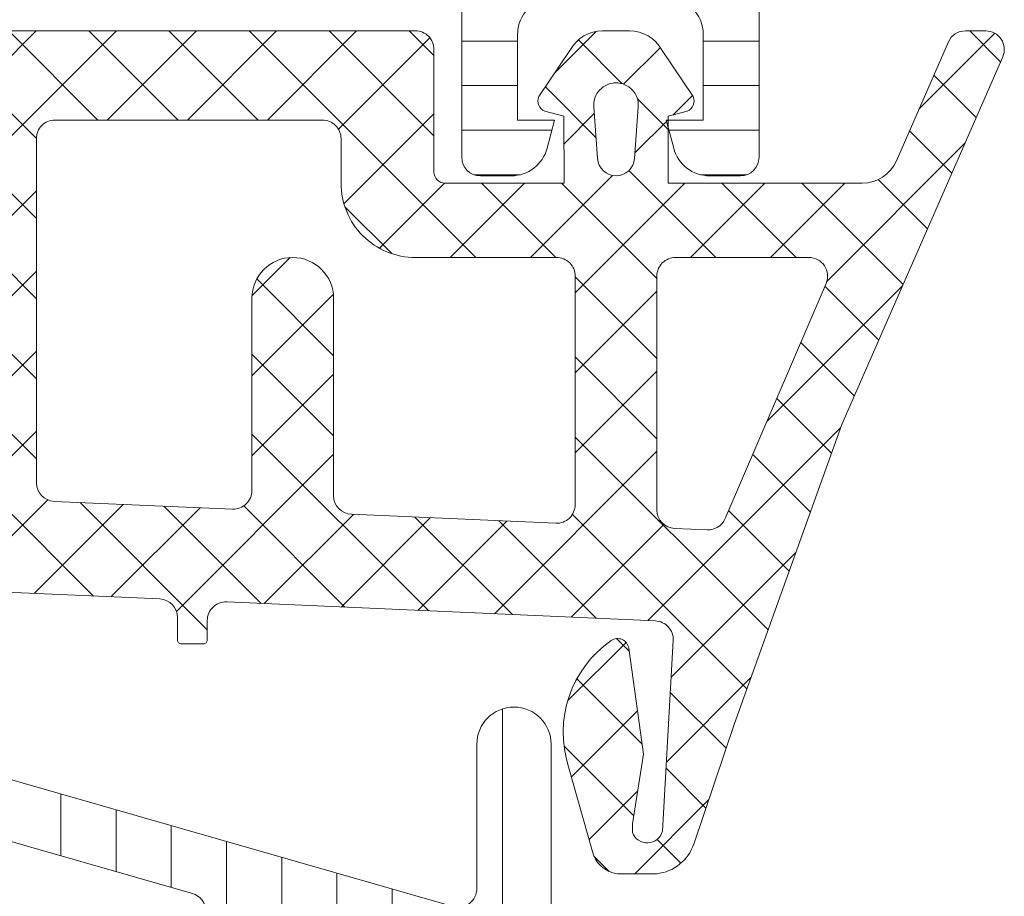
# Model space of a CAD drawing. Header units: millimetres. Extents: x 144573 to 336993, y 74252 to 247042.
# Tile 737 of 1056: x 224752 to 224778, y 185816 to 185839. Entities that reach past the tile are written whole.
import ezdxf

# ---------------------------------------------------------------- set-up
doc = ezdxf.new("R2010")
doc.units = ezdxf.units.MM
doc.layers.add('FASÁDA DETAILNÍ', color=255, linetype='Continuous', lineweight=0)
doc.layers.add('NOVA', color=255, linetype='Continuous', lineweight=0)
pattern_1 = [(135, (0, 0), (-1.077630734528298, -1.077630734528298), []), (225, (0, 0), (1.077630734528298, -1.077630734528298), [])]

# ---------------------------------------------------------------- blocks, each defined once
blk = doc.blocks.new('A$C69D17D4D')
at = {"layer": 'FASÁDA DETAILNÍ'}
h = blk.add_hatch(dxfattribs=at)
h.set_pattern_fill('LINIE', color=256, scale=1.2, angle=180, style=0)
h.set_pattern_definition([(180, (1631.942673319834, 12487.79354819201), (-1.469551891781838e-16, -1.2), [])])
edge = h.paths.add_edge_path()
edge.add_arc((1628.407976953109, 12469.81977573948), 0.3000000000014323, 89.99792470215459, 179.9979247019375)
edge.add_line((1628.107976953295, 12469.81978660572), (1628.107948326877, 12469.0094552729))
edge.add_arc((1627.607951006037, 12469.0094707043), 0.4999973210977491, 269.99761772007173, 359.9982316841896, ccw=False)
edge.add_line((1627.607930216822, 12468.50947338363), (1626.766857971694, 12468.50815283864))
edge.add_arc((1626.766857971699, 12468.30815283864), 0.2000000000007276, 89.99999999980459, 179.9999999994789)
edge.add_line((1626.566857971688, 12468.30815283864), (1626.566857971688, 12464.20815283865))
edge.add_arc((1626.066857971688, 12464.20815283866), 0.5, -90, 0, ccw=False)
edge.add_line((1626.066857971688, 12463.70815283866), (1625.23610874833, 12463.70815283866))
edge.add_arc((1625.23610874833, 12464.70815283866), 1, 195.0000000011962, 270.0000000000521, ccw=False)
edge.add_line((1624.270182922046, 12464.44933379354), (1624.066857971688, 12465.20815283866))
edge.add_line((1624.066857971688, 12465.20815283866), (1625.066857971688, 12465.20815283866))
edge.add_line((1625.066857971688, 12465.20815283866), (1625.066857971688, 12467.50815283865))
edge.add_arc((1624.062731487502, 12467.50644359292), 1.004127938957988, 0.09753001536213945, 89.76591227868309)
edge.add_line((1624.066833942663, 12468.51056315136), (1621.066955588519, 12468.51056315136))
edge.add_arc((1621.070983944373, 12467.5064438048), 1.004127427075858, 90.22985967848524, 179.9024820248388)
edge.add_line((1620.066857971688, 12467.50815283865), (1620.066857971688, 12465.20815283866))
edge.add_line((1620.066857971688, 12465.20815283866), (1621.066857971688, 12465.20815283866))
edge.add_line((1621.066857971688, 12465.20815283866), (1620.863533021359, 12464.44933379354))
edge.add_arc((1619.897607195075, 12464.70815283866), 1.000000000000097, 270, 344.99999999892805, ccw=False)
edge.add_line((1619.897607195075, 12463.70815283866), (1619.066857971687, 12463.70815283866))
edge.add_arc((1619.066857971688, 12464.20815283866), 0.5, 180, 270, ccw=False)
edge.add_line((1618.566857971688, 12464.20815283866), (1618.566857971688, 12468.30815283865))
edge.add_arc((1618.362684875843, 12468.30642428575), 0.2041804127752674, 0.485061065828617, 88.84413105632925)
edge.add_line((1618.366803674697, 12468.51056315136), (1592.525436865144, 12468.51058607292))
edge.add_arc((1592.525452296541, 12469.01058339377), 0.4999973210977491, 179.9976177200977, 269.9982316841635, ccw=False)
edge.add_line((1592.025454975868, 12469.01060418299), (1592.025483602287, 12469.8209355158))
edge.add_arc((1591.725483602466, 12469.82094638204), 0.2999999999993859, 359.9979247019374, 449.9979247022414)
edge.add_line((1591.725494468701, 12470.12094638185), (1589.325496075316, 12470.12070136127))
edge.add_arc((1589.325511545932, 12470.62069733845), 0.4999959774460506, 179.9976222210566, 269.9982271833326, ccw=False)
edge.add_line((1588.825515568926, 12470.62071808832), (1588.82564221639, 12474.09725958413))
edge.add_arc((1589.81545513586, 12473.95491308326), 0.9999960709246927, 57.2709086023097, 171.8163166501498, ccw=False)
edge.add_line((1590.356120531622, 12474.79614614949), (1592.639729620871, 12473.47759372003))
edge.add_arc((1592.88974527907, 12473.91059738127), 0.5000000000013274, 239.9979281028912, 269.9978647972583)
edge.add_line((1592.889726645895, 12473.41059738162), (1627.243995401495, 12473.40951106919))
edge.add_arc((1627.244012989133, 12473.90951106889), 0.5000000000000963, 269.9979846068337, 299.997921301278)
edge.add_line((1627.493997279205, 12473.47648929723), (1629.77770188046, 12474.79487629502))
edge.add_arc((1630.31830633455, 12473.95360406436), 0.9999960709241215, 8.179532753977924, 122.7249408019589, ccw=False)
edge.add_line((1631.308129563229, 12474.09587886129), (1631.308002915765, 12470.61933736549))
edge.add_arc((1630.808006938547, 12470.6193528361), 0.4999959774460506, 269.9976222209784, 359.99822718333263, ccw=False)
edge.add_line((1630.80798618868, 12470.11935685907), (1628.407987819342, 12470.11977573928))
edge = h.paths.add_edge_path(flags=16)
edge.add_line((1604.216864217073, 12470.31005134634), (1604.216864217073, 12471.61004545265))
edge.add_arc((1603.716867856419, 12471.61004909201), 0.4999963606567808, 359.9995829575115, 450.0004170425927)
edge.add_line((1603.716864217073, 12472.11004545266), (1594.866870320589, 12472.11004545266))
edge.add_arc((1594.86686668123, 12471.61004909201), 0.4999963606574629, 89.99958295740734, 180.0004170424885)
edge.add_line((1594.366870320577, 12471.61004545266), (1594.366870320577, 12470.31005134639))
edge.add_arc((1594.866870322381, 12470.31003477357), 0.5000000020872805, 179.9981008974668, 269.9999997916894)
edge.add_line((1594.866870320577, 12469.81003477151), (1603.716864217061, 12469.81003477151))
edge.add_arc((1603.716864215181, 12470.31003477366), 0.5000000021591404, 270.0000002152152, 360.0018990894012)
edge = h.paths.add_edge_path(flags=16)
edge.add_arc((1614.416870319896, 12470.31003477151), 0.5, 269.9999999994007, 360)
edge.add_line((1614.916870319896, 12470.31003477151), (1614.916870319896, 12471.61004545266))
edge.add_arc((1614.416870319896, 12471.61004545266), 0.5, 0, 90.00000000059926)
edge.add_line((1614.416870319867, 12472.11004545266), (1605.716864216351, 12472.11004545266))
edge.add_arc((1605.716864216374, 12471.61004545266), 0.500000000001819, 90.00000000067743, 179.9999999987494)
edge.add_line((1605.216864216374, 12471.61004545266), (1605.216864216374, 12470.31003477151))
edge.add_arc((1605.716864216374, 12470.31003477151), 0.5000000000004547, 179.9999999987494, 269.9999999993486)
edge.add_line((1605.716864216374, 12469.81003477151), (1614.41687031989, 12469.81003477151))
edge = h.paths.add_edge_path(flags=16)
edge.add_arc((1616.41686668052, 12471.61004909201), 0.4999963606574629, 89.99958295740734, 180.0004170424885)
edge.add_line((1615.916870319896, 12471.61004545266), (1615.916870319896, 12470.31005134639))
edge.add_arc((1616.4168703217, 12470.3100347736), 0.5000000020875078, 179.9981008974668, 269.9999997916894)
edge.add_line((1616.416870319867, 12469.81003477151), (1625.26687947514, 12469.81003477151))
edge.add_arc((1625.266879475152, 12470.31001951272), 0.4999847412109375, 269.9999999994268, 360)
edge.add_line((1625.766864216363, 12470.31001951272), (1625.766864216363, 12471.61003019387))
edge.add_arc((1625.266848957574, 12471.61003019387), 0.5000152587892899, 0, 90.0000000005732)
edge.add_line((1625.266848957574, 12472.11004545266), (1616.416870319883, 12472.11004545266))
h = blk.add_hatch(dxfattribs=at)
h.set_pattern_fill('ANSI37', color=256, scale=0.48, angle=90, style=0)
h.set_pattern_definition(pattern_1)
edge = h.paths.add_edge_path(flags=16)
edge.add_line((1622.219337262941, 12464.1748802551), (1622.119593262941, 12465.5677342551))
edge.add_arc((1622.718060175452, 12465.61059174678), 0.5999995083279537, 89.99999164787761, 184.0960805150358, ccw=False)
edge.add_arc((1622.718060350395, 12465.61059174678), 0.5999995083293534, -4.096080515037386, 90.00000835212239, ccw=False)
edge.add_line((1623.316527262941, 12465.56773425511), (1623.216783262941, 12464.17488025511))
edge.add_arc((1622.718060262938, 12464.21059473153), 0.5000001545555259, 184.096064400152, 355.90393559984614, ccw=False)
edge = h.paths.add_edge_path(flags=16)
edge.add_arc((1624.318056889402, 12461.01058662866), 0.49999962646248, 89.99995719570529, 180.0000428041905, ccw=False)
edge.add_line((1624.318057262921, 12461.51058625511), (1627.911742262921, 12461.51058625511))
edge.add_arc((1627.911742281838, 12461.01058592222), 0.5000003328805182, -23.218026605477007, 90.00000216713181, ccw=False)
edge.add_line((1628.371248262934, 12460.81347025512), (1625.655370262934, 12454.48236825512))
edge.add_arc((1625.195864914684, 12454.67948417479), 0.4999998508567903, 267.49988936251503, 336.78191820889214, ccw=False)
edge.add_line((1625.174054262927, 12454.1799602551), (1624.296247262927, 12454.21828625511))
edge.add_arc((1624.318056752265, 12454.71780986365), 0.4999994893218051, 179.9999551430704, 267.50002088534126, ccw=False)
edge.add_line((1623.818057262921, 12454.71781025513), (1623.818057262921, 12461.01058625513))
edge = h.paths.add_edge_path(flags=16)
edge.add_line((1598.764138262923, 12455.60242425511), (1594.615468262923, 12464.49927725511))
edge.add_arc((1595.068622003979, 12464.71058639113), 0.4999998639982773, 89.9999703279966, 205.0000079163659, ccw=False)
edge.add_line((1595.068622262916, 12465.21058625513), (1604.418057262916, 12465.21058625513))
edge.add_arc((1604.418057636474, 12464.71058662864), 0.4999996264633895, -4.280419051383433e-05, 90.00004280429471, ccw=False)
edge.add_line((1604.918057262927, 12464.71058625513), (1604.918057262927, 12455.58666325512))
edge.add_arc((1604.418057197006, 12455.58666342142), 0.5000000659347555, 267.4999727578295, 359.9999809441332, ccw=False)
edge.add_line((1604.396247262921, 12455.08713925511), (1599.195483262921, 12455.3142092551))
edge.add_arc((1599.217292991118, 12455.81373466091), 0.5000012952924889, 205.0000919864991, 267.5000025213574, ccw=False)
edge = h.paths.add_edge_path(flags=16)
edge.add_arc((1607.618056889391, 12464.71058662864), 0.49999962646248, 89.99995719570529, 180.0000428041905, ccw=False)
edge.add_line((1607.618057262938, 12465.21058625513), (1614.818057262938, 12465.21058625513))
edge.add_arc((1614.818057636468, 12464.71058662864), 0.4999996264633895, -4.280419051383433e-05, 90.00004280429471, ccw=False)
edge.add_line((1615.318057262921, 12464.71058625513), (1615.318057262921, 12463.51058625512))
edge.add_arc((1617.318055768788, 12463.51058476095), 1.999998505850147, 179.9999571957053, 270.0000428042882)
edge.add_line((1617.318057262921, 12461.51058625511), (1621.118057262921, 12461.51058625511))
edge.add_arc((1621.118057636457, 12461.01058662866), 0.4999996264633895, -4.280419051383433e-05, 90.00004280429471, ccw=False)
edge.add_line((1621.618057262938, 12461.01058625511), (1621.618057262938, 12454.85752525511))
edge.add_arc((1621.118057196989, 12454.85752542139), 0.5000000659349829, 267.4999727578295, 359.9999809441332, ccw=False)
edge.add_line((1621.096247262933, 12454.35800125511), (1615.596247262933, 12454.59813625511))
edge.add_arc((1615.618056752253, 12455.09765986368), 0.499999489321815, 179.9999551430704, 267.5000208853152, ccw=False)
edge.add_line((1615.118057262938, 12455.09766025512), (1615.118057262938, 12460.41058625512))
edge.add_arc((1614.018057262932, 12460.41058625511), 1.099999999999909, 0, 180)
edge.add_line((1612.918057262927, 12460.41058625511), (1612.918057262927, 12455.23737525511))
edge.add_arc((1612.418057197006, 12455.23737542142), 0.500000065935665, 267.49997275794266, 359.9999809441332, ccw=False)
edge.add_line((1612.396247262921, 12454.73785125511), (1607.596247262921, 12454.94742425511))
edge.add_arc((1607.618056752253, 12455.44694786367), 0.4999994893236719, 179.9999551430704, 267.5000208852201, ccw=False)
edge.add_line((1607.118057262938, 12455.44694825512), (1607.118057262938, 12464.71058625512))
edge = h.paths.add_edge_path()
edge.add_line((1592.405004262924, 12463.32412925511), (1596.502853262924, 12454.53626325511))
edge.add_ellipse((1599.221778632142, 12455.80412074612), major_axis=(-3.000002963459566, 0), ratio=1, start_angle=25.00003062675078, end_angle=87.49994116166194)
edge.add_line((1599.090917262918, 12452.80697325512), (1599.739867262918, 12452.77863925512))
edge.add_ellipse((1599.7180577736, 12452.27911564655), major_axis=(-0.4999994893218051, 0), ratio=1, start_angle=179.9999551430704, end_angle=267.50002088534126, ccw=False)
edge.add_line((1600.218057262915, 12452.27911525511), (1600.218057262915, 12451.31058625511))
edge.add_ellipse((1600.318057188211, 12451.31058618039), major_axis=(-0.09999992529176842, 0), ratio=1, start_angle=-4.28043988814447e-05, end_angle=90.00004280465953)
edge.add_line((1600.318057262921, 12451.21058625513), (1600.918057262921, 12451.21058625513))
edge.add_ellipse((1600.918057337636, 12451.31058618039), major_axis=(-0.09999992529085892, 0), ratio=1, start_angle=89.99995719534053, end_angle=180.000042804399)
edge.add_line((1601.018057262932, 12451.3105862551), (1601.018057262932, 12452.2136242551))
edge.add_ellipse((1601.518057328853, 12452.21362408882), major_axis=(-0.500000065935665, 0), ratio=1, start_angle=267.49997275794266, end_angle=359.99998094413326, ccw=False)
edge.add_line((1601.539867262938, 12452.7131482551), (1610.440161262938, 12452.3193102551))
edge.add_ellipse((1610.418057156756, 12451.81979897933), major_axis=(-0.5000001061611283, 0), ratio=1, start_angle=179.9999170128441, end_angle=267.46623077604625, ccw=False)
edge.add_line((1610.918057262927, 12451.81979825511), (1610.918057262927, 12451.21058625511))
edge.add_ellipse((1611.018057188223, 12451.21058618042), major_axis=(-0.09999992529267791, 0), ratio=1, start_angle=-4.28043988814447e-05, end_angle=90.00004280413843)
edge.add_line((1611.018057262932, 12451.11058625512), (1611.618057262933, 12451.11058625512))
edge.add_ellipse((1611.618057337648, 12451.21058618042), major_axis=(-0.09999992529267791, 0), ratio=1, start_angle=89.99995719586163, end_angle=180.000042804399)
edge.add_line((1611.718057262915, 12451.21058625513), (1611.718057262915, 12451.74014825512))
edge.add_ellipse((1612.218057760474, 12451.74014856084), major_axis=(-0.500000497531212, 0), ratio=1, start_angle=-92.53369799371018, end_angle=3.503449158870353e-05, ccw=False)
edge.add_line((1612.240161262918, 12452.23966025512), (1623.780386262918, 12451.72900425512))
edge.add_ellipse((1623.758576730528, 12451.22947965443), major_axis=(-0.5000004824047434, 0), ratio=1, start_angle=176.7829426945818, end_angle=267.50002091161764, ccw=False)
edge.add_line((1624.25778926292, 12451.20142025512), (1623.96922626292, 12446.06767725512))
edge.add_ellipse((1623.558808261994, 12446.18323267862), major_axis=(-0.4263754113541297, 0), ratio=1, start_angle=20.75897237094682, end_angle=164.275145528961, ccw=False)
edge.add_line((1623.160113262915, 12446.03210925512), (1623.161353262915, 12446.26471225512))
edge.add_line((1623.161353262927, 12446.26471225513), (1623.459491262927, 12448.14729125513))
edge.add_line((1623.45949126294, 12448.14729125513), (1623.05906526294, 12450.99657625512))
edge.add_ellipse((1622.761984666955, 12450.95482565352), major_axis=(-0.2999999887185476, 0), ratio=1, start_angle=187.9997440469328, end_angle=304.5977463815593)
edge.add_ellipse((1624.295098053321, 12448.73225456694), major_axis=(-3.000047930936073, 0), ratio=1, start_angle=-55.40235871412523, end_angle=18.00842458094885)
edge.add_line((1621.442019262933, 12447.8047692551), (1622.075595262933, 12445.5498782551))
edge.add_ellipse((1622.850807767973, 12445.7108077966), major_axis=(-0.7917403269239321, 0), ratio=1, start_angle=11.72768979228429, end_angle=83.20165374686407)
edge.add_line((1622.757085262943, 12444.92463425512), (1623.815295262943, 12444.92341325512))
edge.add_ellipse((1623.686171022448, 12446.10249948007), major_axis=(-1.186135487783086, 0), ratio=1, start_angle=96.24967815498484, end_angle=161.3444235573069)
edge.add_line((1624.809985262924, 12445.72308025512), (1625.904318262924, 12448.96442025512))
edge.add_line((1625.904318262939, 12448.96442025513), (1628.794096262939, 12457.01421525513))
edge.add_line((1628.794096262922, 12457.01421525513), (1633.126905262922, 12466.91209225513))
edge.add_ellipse((1632.667896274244, 12467.11036232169), major_axis=(-0.5000002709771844, 0), ratio=1, start_angle=156.6379505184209, end_angle=269.9334236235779)
edge.add_line((1632.668477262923, 12467.6103622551), (1632.121776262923, 12467.6109972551))
edge.add_ellipse((1632.121195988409, 12467.11099715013), major_axis=(-0.5000004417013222, 0), ratio=1, start_angle=269.9335054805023, end_angle=336.0791754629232)
edge.add_line((1631.664142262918, 12467.31373425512), (1630.262386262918, 12464.10973125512))
edge.add_ellipse((1629.346245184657, 12464.5105855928), major_axis=(-0.9999993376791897, 0), ratio=1, start_angle=89.99994718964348, end_angle=156.3683852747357, ccw=False)
edge.add_line((1629.346244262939, 12463.51058625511), (1624.118302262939, 12463.51058625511))
edge.add_line((1624.118302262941, 12463.51058625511), (1624.118293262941, 12465.31006525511))
edge.add_line((1624.118293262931, 12465.31006525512), (1624.633094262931, 12465.44800725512))
edge.add_ellipse((1624.518329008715, 12465.7251612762), major_axis=(-0.2999756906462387, 0), ratio=1, start_angle=112.4937002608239, end_angle=202.503566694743)
edge.add_line((1624.795463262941, 12465.83997425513), (1623.946296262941, 12467.11010125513))
edge.add_ellipse((1623.080432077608, 12466.61038048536), major_axis=(-0.9997207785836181, 0), ratio=1, start_angle=209.9907606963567, end_angle=270.0076118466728)
edge.add_line((1623.080299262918, 12467.61010125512), (1622.355938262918, 12467.61007025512))
edge.add_ellipse((1622.356146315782, 12466.61033242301), major_axis=(-0.9997378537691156, 0), ratio=1, start_angle=270.0119236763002, end_angle=330.0086750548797)
edge.add_line((1621.490272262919, 12467.11007025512), (1620.64110526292, 12465.83997425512))
edge.add_ellipse((1620.918252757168, 12465.72516236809), major_axis=(-0.2999875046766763, 0), ratio=1, start_angle=-22.50240617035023, end_angle=67.50139619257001)
edge.add_line((1620.803459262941, 12465.44800725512), (1621.318275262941, 12465.31003525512))
edge.add_line((1621.318275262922, 12465.31003525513), (1621.318283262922, 12463.51058625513))
edge.add_line((1621.318283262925, 12463.51058625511), (1618.118056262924, 12463.51058625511))
edge.add_ellipse((1618.118056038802, 12463.810586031), major_axis=(-0.2999997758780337, 0), ratio=1, start_angle=-4.280405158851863e-05, end_angle=90.0000428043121, ccw=False)
edge.add_line((1617.818056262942, 12463.8105862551), (1617.818056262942, 12467.1105822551))
edge.add_ellipse((1617.318056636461, 12467.11058262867), major_axis=(-0.49999962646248, 0), ratio=1, start_angle=179.9999571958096, end_angle=270.0000428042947)
edge.add_line((1617.318056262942, 12467.61058225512), (1590.420434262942, 12467.61058225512))
edge.add_line((1590.420434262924, 12467.61058225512), (1589.525316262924, 12466.06019025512))
edge.add_ellipse((1589.958328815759, 12465.81019016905), major_axis=(-0.4999999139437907, 0), ratio=1, start_angle=-30.00001708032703, end_angle=89.99993664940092)
edge.add_line((1589.958328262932, 12465.31019025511), (1589.958328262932, 12463.61281925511))
edge.add_line((1589.958328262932, 12463.61281925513), (1591.951850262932, 12463.61281925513))
edge.add_ellipse((1591.951850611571, 12463.11281899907), major_axis=(-0.500000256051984, 0), ratio=1, start_angle=205.0001285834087, end_angle=270.0000399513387, ccw=False)
h = blk.add_hatch(dxfattribs=at)
h.set_pattern_fill('ANSI37', color=256, scale=0.48, angle=90, style=0)
h.set_pattern_definition(pattern_1)
edge = h.paths.add_edge_path(flags=16)
edge.add_line((1622.219337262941, 12464.17488007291), (1622.119593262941, 12465.56773407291))
edge.add_arc((1622.718060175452, 12465.61059156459), 0.5999995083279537, 89.99999164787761, 184.0960805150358, ccw=False)
edge.add_arc((1622.718060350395, 12465.61059156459), 0.5999995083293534, -4.096080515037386, 90.00000835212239, ccw=False)
edge.add_line((1623.316527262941, 12465.56773407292), (1623.216783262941, 12464.17488007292))
edge.add_arc((1622.718060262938, 12464.21059454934), 0.5000001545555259, 184.096064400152, 355.90393559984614, ccw=False)
edge = h.paths.add_edge_path(flags=16)
edge.add_arc((1624.318056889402, 12461.01058644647), 0.49999962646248, 89.99995719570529, 180.0000428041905, ccw=False)
edge.add_line((1624.318057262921, 12461.51058607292), (1627.911742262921, 12461.51058607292))
edge.add_arc((1627.911742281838, 12461.01058574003), 0.5000003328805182, -23.218026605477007, 90.00000216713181, ccw=False)
edge.add_line((1628.371248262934, 12460.81347007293), (1625.655370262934, 12454.48236807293))
edge.add_arc((1625.195864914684, 12454.6794839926), 0.4999998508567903, 267.49988936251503, 336.78191820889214, ccw=False)
edge.add_line((1625.174054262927, 12454.17996007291), (1624.296247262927, 12454.21828607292))
edge.add_arc((1624.318056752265, 12454.71780968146), 0.4999994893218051, 179.9999551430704, 267.50002088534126, ccw=False)
edge.add_line((1623.818057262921, 12454.71781007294), (1623.818057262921, 12461.01058607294))
edge = h.paths.add_edge_path(flags=16)
edge.add_line((1598.764138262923, 12455.60242407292), (1594.615468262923, 12464.49927707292))
edge.add_arc((1595.068622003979, 12464.71058620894), 0.4999998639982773, 89.9999703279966, 205.0000079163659, ccw=False)
edge.add_line((1595.068622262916, 12465.21058607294), (1604.418057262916, 12465.21058607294))
edge.add_arc((1604.418057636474, 12464.71058644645), 0.4999996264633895, -4.280419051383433e-05, 90.00004280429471, ccw=False)
edge.add_line((1604.918057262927, 12464.71058607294), (1604.918057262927, 12455.58666307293))
edge.add_arc((1604.418057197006, 12455.58666323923), 0.5000000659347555, 267.4999727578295, 359.9999809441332, ccw=False)
edge.add_line((1604.396247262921, 12455.08713907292), (1599.195483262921, 12455.31420907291))
edge.add_arc((1599.217292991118, 12455.81373447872), 0.5000012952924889, 205.0000919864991, 267.5000025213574, ccw=False)
edge = h.paths.add_edge_path(flags=16)
edge.add_arc((1607.618056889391, 12464.71058644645), 0.49999962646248, 89.99995719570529, 180.0000428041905, ccw=False)
edge.add_line((1607.618057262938, 12465.21058607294), (1614.818057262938, 12465.21058607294))
edge.add_arc((1614.818057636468, 12464.71058644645), 0.4999996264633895, -4.280419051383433e-05, 90.00004280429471, ccw=False)
edge.add_line((1615.318057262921, 12464.71058607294), (1615.318057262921, 12463.51058607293))
edge.add_arc((1617.318055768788, 12463.51058457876), 1.999998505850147, 179.9999571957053, 270.0000428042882)
edge.add_line((1617.318057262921, 12461.51058607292), (1621.118057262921, 12461.51058607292))
edge.add_arc((1621.118057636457, 12461.01058644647), 0.4999996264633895, -4.280419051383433e-05, 90.00004280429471, ccw=False)
edge.add_line((1621.618057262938, 12461.01058607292), (1621.618057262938, 12454.85752507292))
edge.add_arc((1621.118057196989, 12454.8575252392), 0.5000000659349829, 267.4999727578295, 359.9999809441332, ccw=False)
edge.add_line((1621.096247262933, 12454.35800107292), (1615.596247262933, 12454.59813607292))
edge.add_arc((1615.618056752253, 12455.09765968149), 0.499999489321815, 179.9999551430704, 267.5000208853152, ccw=False)
edge.add_line((1615.118057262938, 12455.09766007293), (1615.118057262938, 12460.41058607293))
edge.add_arc((1614.018057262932, 12460.41058607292), 1.099999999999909, 0, 180)
edge.add_line((1612.918057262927, 12460.41058607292), (1612.918057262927, 12455.23737507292))
edge.add_arc((1612.418057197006, 12455.23737523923), 0.500000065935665, 267.49997275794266, 359.9999809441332, ccw=False)
edge.add_line((1612.396247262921, 12454.73785107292), (1607.596247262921, 12454.94742407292))
edge.add_arc((1607.618056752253, 12455.44694768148), 0.4999994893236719, 179.9999551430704, 267.5000208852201, ccw=False)
edge.add_line((1607.118057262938, 12455.44694807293), (1607.118057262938, 12464.71058607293))
edge = h.paths.add_edge_path()
edge.add_line((1592.405004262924, 12463.32412907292), (1596.502853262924, 12454.53626307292))
edge.add_ellipse((1599.221778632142, 12455.80412056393), major_axis=(-3.000002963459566, 0), ratio=1, start_angle=25.00003062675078, end_angle=87.49994116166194)
edge.add_line((1599.090917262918, 12452.80697307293), (1599.739867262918, 12452.77863907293))
edge.add_ellipse((1599.7180577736, 12452.27911546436), major_axis=(-0.4999994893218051, 0), ratio=1, start_angle=179.9999551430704, end_angle=267.50002088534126, ccw=False)
edge.add_line((1600.218057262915, 12452.27911507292), (1600.218057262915, 12451.31058607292))
edge.add_ellipse((1600.318057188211, 12451.3105859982), major_axis=(-0.09999992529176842, 0), ratio=1, start_angle=-4.28043988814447e-05, end_angle=90.00004280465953)
edge.add_line((1600.318057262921, 12451.21058607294), (1600.918057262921, 12451.21058607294))
edge.add_ellipse((1600.918057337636, 12451.3105859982), major_axis=(-0.09999992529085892, 0), ratio=1, start_angle=89.99995719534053, end_angle=180.000042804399)
edge.add_line((1601.018057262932, 12451.31058607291), (1601.018057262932, 12452.21362407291))
edge.add_ellipse((1601.518057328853, 12452.21362390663), major_axis=(-0.500000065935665, 0), ratio=1, start_angle=267.49997275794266, end_angle=359.99998094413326, ccw=False)
edge.add_line((1601.539867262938, 12452.71314807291), (1610.440161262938, 12452.31931007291))
edge.add_ellipse((1610.418057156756, 12451.81979879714), major_axis=(-0.5000001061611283, 0), ratio=1, start_angle=179.9999170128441, end_angle=267.46623077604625, ccw=False)
edge.add_line((1610.918057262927, 12451.81979807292), (1610.918057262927, 12451.21058607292))
edge.add_ellipse((1611.018057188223, 12451.21058599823), major_axis=(-0.09999992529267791, 0), ratio=1, start_angle=-4.28043988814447e-05, end_angle=90.00004280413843)
edge.add_line((1611.018057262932, 12451.11058607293), (1611.618057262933, 12451.11058607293))
edge.add_ellipse((1611.618057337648, 12451.21058599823), major_axis=(-0.09999992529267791, 0), ratio=1, start_angle=89.99995719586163, end_angle=180.000042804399)
edge.add_line((1611.718057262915, 12451.21058607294), (1611.718057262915, 12451.74014807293))
edge.add_ellipse((1612.218057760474, 12451.74014837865), major_axis=(-0.500000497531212, 0), ratio=1, start_angle=-92.53369799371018, end_angle=3.503449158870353e-05, ccw=False)
edge.add_line((1612.240161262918, 12452.23966007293), (1623.780386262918, 12451.72900407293))
edge.add_ellipse((1623.758576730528, 12451.22947947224), major_axis=(-0.5000004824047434, 0), ratio=1, start_angle=176.7829426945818, end_angle=267.50002091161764, ccw=False)
edge.add_line((1624.25778926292, 12451.20142007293), (1623.96922626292, 12446.06767707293))
edge.add_ellipse((1623.558808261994, 12446.18323249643), major_axis=(-0.4263754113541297, 0), ratio=1, start_angle=20.75897237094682, end_angle=164.275145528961, ccw=False)
edge.add_line((1623.160113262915, 12446.03210907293), (1623.161353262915, 12446.26471207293))
edge.add_line((1623.161353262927, 12446.26471207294), (1623.459491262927, 12448.14729107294))
edge.add_line((1623.45949126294, 12448.14729107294), (1623.05906526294, 12450.99657607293))
edge.add_ellipse((1622.761984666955, 12450.95482547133), major_axis=(-0.2999999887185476, 0), ratio=1, start_angle=187.9997440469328, end_angle=304.5977463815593)
edge.add_ellipse((1624.295098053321, 12448.73225438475), major_axis=(-3.000047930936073, 0), ratio=1, start_angle=-55.40235871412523, end_angle=18.00842458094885)
edge.add_line((1621.442019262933, 12447.80476907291), (1622.075595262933, 12445.54987807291))
edge.add_ellipse((1622.850807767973, 12445.71080761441), major_axis=(-0.7917403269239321, 0), ratio=1, start_angle=11.72768979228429, end_angle=83.20165374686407)
edge.add_line((1622.757085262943, 12444.92463407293), (1623.815295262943, 12444.92341307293))
edge.add_ellipse((1623.686171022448, 12446.10249929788), major_axis=(-1.186135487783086, 0), ratio=1, start_angle=96.24967815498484, end_angle=161.3444235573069)
edge.add_line((1624.809985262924, 12445.72308007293), (1625.904318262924, 12448.96442007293))
edge.add_line((1625.904318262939, 12448.96442007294), (1628.794096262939, 12457.01421507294))
edge.add_line((1628.794096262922, 12457.01421507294), (1633.126905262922, 12466.91209207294))
edge.add_ellipse((1632.667896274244, 12467.1103621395), major_axis=(-0.5000002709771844, 0), ratio=1, start_angle=156.6379505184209, end_angle=269.9334236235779)
edge.add_line((1632.668477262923, 12467.61036207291), (1632.121776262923, 12467.61099707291))
edge.add_ellipse((1632.121195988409, 12467.11099696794), major_axis=(-0.5000004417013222, 0), ratio=1, start_angle=269.9335054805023, end_angle=336.0791754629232)
edge.add_line((1631.664142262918, 12467.31373407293), (1630.262386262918, 12464.10973107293))
edge.add_ellipse((1629.346245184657, 12464.51058541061), major_axis=(-0.9999993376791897, 0), ratio=1, start_angle=89.99994718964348, end_angle=156.3683852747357, ccw=False)
edge.add_line((1629.346244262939, 12463.51058607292), (1624.118302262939, 12463.51058607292))
edge.add_line((1624.118302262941, 12463.51058607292), (1624.118293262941, 12465.31006507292))
edge.add_line((1624.118293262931, 12465.31006507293), (1624.633094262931, 12465.44800707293))
edge.add_ellipse((1624.518329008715, 12465.72516109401), major_axis=(-0.2999756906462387, 0), ratio=1, start_angle=112.4937002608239, end_angle=202.503566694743)
edge.add_line((1624.795463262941, 12465.83997407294), (1623.946296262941, 12467.11010107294))
edge.add_ellipse((1623.080432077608, 12466.61038030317), major_axis=(-0.9997207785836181, 0), ratio=1, start_angle=209.9907606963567, end_angle=270.0076118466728)
edge.add_line((1623.080299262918, 12467.61010107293), (1622.355938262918, 12467.61007007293))
edge.add_ellipse((1622.356146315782, 12466.61033224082), major_axis=(-0.9997378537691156, 0), ratio=1, start_angle=270.0119236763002, end_angle=330.0086750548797)
edge.add_line((1621.490272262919, 12467.11007007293), (1620.64110526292, 12465.83997407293))
edge.add_ellipse((1620.918252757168, 12465.7251621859), major_axis=(-0.2999875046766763, 0), ratio=1, start_angle=-22.50240617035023, end_angle=67.50139619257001)
edge.add_line((1620.803459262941, 12465.44800707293), (1621.318275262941, 12465.31003507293))
edge.add_line((1621.318275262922, 12465.31003507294), (1621.318283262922, 12463.51058607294))
edge.add_line((1621.318283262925, 12463.51058607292), (1618.118056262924, 12463.51058607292))
edge.add_ellipse((1618.118056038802, 12463.81058584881), major_axis=(-0.2999997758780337, 0), ratio=1, start_angle=-4.280405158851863e-05, end_angle=90.0000428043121, ccw=False)
edge.add_line((1617.818056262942, 12463.81058607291), (1617.818056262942, 12467.11058207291))
edge.add_ellipse((1617.318056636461, 12467.11058244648), major_axis=(-0.49999962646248, 0), ratio=1, start_angle=179.9999571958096, end_angle=270.0000428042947)
edge.add_line((1617.318056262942, 12467.61058207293), (1590.420434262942, 12467.61058207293))
edge.add_line((1590.420434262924, 12467.61058207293), (1589.525316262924, 12466.06019007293))
edge.add_ellipse((1589.958328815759, 12465.81018998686), major_axis=(-0.4999999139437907, 0), ratio=1, start_angle=-30.00001708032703, end_angle=89.99993664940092)
edge.add_line((1589.958328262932, 12465.31019007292), (1589.958328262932, 12463.61281907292))
edge.add_line((1589.958328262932, 12463.61281907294), (1591.951850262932, 12463.61281907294))
edge.add_ellipse((1591.951850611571, 12463.11281881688), major_axis=(-0.500000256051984, 0), ratio=1, start_angle=205.0001285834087, end_angle=270.0000399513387, ccw=False)
h = blk.add_hatch(dxfattribs=at)
h.set_pattern_fill('ANSI31', color=256, scale=0.468, angle=45, style=0)
h.set_pattern_definition([(90, (0, 0), (-1.4859, 3.33066907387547e-16), [])])
edge = h.paths.add_edge_path(flags=16)
edge.add_line((1618.729582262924, 12435.85868625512), (1620.012944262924, 12438.08139625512))
edge.add_ellipse((1618.281219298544, 12439.08126863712), major_axis=(-1.999654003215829, 0), ratio=1, start_angle=149.9984985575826, end_angle=209.999954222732)
edge.add_line((1620.012971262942, 12440.08109425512), (1619.360843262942, 12441.21061225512))
edge.add_ellipse((1616.762763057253, 12439.7106091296), major_axis=(-3.000005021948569, 0), ratio=1, start_angle=210.0000135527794, end_angle=253.9999452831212)
edge.add_line((1617.589679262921, 12442.59439825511), (1613.918657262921, 12443.64704625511))
edge.add_ellipse((1613.780838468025, 12443.16641522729), major_axis=(-0.5000002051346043, 0), ratio=1, start_angle=-106.000007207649, end_angle=0.0007989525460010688)
edge.add_line((1613.28083826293, 12443.16640825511), (1613.28094826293, 12435.60865525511))
edge.add_ellipse((1613.780948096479, 12435.60866508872), major_axis=(-0.4999998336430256, 0), ratio=1, start_angle=0.001126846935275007, end_angle=90.0008212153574)
edge.add_line((1613.780955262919, 12435.1086652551), (1617.430604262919, 12435.1087212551))
edge.add_ellipse((1617.430564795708, 12436.60872050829), major_axis=(-1.49999925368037, 0), ratio=1, start_angle=90.00150753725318, end_angle=149.9984727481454)
edge = h.paths.add_edge_path(flags=16)
edge.add_line((1611.680946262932, 12435.60863725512), (1611.680819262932, 12443.91196725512))
edge.add_ellipse((1611.180818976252, 12443.91195899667), major_axis=(-0.5000002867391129, 0), ratio=1, start_angle=180.0009463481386, end_angle=254.0000560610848)
edge.add_line((1611.318637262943, 12444.3925902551), (1605.365875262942, 12446.0995172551))
edge.add_ellipse((1605.228056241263, 12445.61888652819), major_axis=(-0.4999999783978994, 0), ratio=1, start_angle=-106.0000416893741, end_angle=0.000948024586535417)
edge.add_line((1604.728056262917, 12445.6188782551), (1604.728226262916, 12435.6085242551))
edge.add_ellipse((1605.22822645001, 12435.60853644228), major_axis=(-0.5000001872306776, 0), ratio=1, start_angle=0.00139654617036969, end_angle=90.00089529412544)
edge.add_line((1605.228234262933, 12435.10853625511), (1611.180954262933, 12435.10862625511))
edge.add_ellipse((1611.180945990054, 12435.60862652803), major_axis=(-0.5000002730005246, 0), ratio=1, start_angle=90.00094800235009, end_angle=180.0012292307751)
edge = h.paths.add_edge_path(flags=16)
edge.add_line((1597.363922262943, 12446.1576732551), (1595.530033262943, 12442.98128325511))
edge.add_ellipse((1598.128113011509, 12441.48128339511), major_axis=(-3.000002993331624, 0), ratio=1, start_angle=-29.99996390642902, end_angle=30.00149175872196)
edge.add_line((1595.530073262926, 12439.98121425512), (1597.910568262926, 12435.85833125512))
edge.add_ellipse((1599.209586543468, 12436.60836691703), major_axis=(-1.500000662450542, 0), ratio=1, start_angle=30.00155831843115, end_angle=90.0015171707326)
edge.add_line((1599.20962626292, 12435.10836625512), (1602.62824026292, 12435.10845725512))
edge.add_ellipse((1602.628226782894, 12435.60845673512), major_axis=(-0.4999994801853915, 0), ratio=1, start_angle=90.00154469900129, end_angle=180.0014346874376)
edge.add_line((1603.128226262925, 12435.60846925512), (1603.128045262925, 12445.90778425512))
edge.add_ellipse((1602.128044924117, 12445.90776591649), major_axis=(-1.000000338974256, 0), ratio=1, start_angle=180.0010507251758, end_angle=270.001527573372)
edge.add_line((1602.128018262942, 12446.90776625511), (1598.662920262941, 12446.90767325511))
edge.add_ellipse((1598.662960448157, 12445.4076731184), major_axis=(-1.500000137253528, 0), ratio=1, start_angle=270.0015349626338, end_angle=329.9999969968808)
edge = h.paths.add_edge_path()
edge.add_line((1595.516116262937, 12448.50754125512), (1602.069179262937, 12448.50776325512))
edge.add_arc((1602.069346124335, 12443.5077655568), 4.999997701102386, 73.99997623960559, 90.00191209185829, ccw=False)
edge.add_line((1603.44753426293, 12448.31407125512), (1618.33395226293, 12444.04546025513))
edge.add_arc((1618.471770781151, 12444.52609060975), 0.4999994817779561, 254.0000020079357, 360.0000739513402)
edge.add_line((1618.971770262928, 12444.5260912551), (1618.971770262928, 12448.4094652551))
edge.add_arc((1619.971770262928, 12448.40948525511), 1.0000000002, 0.0011459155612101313, 180.0011459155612, ccw=False)
edge.add_line((1620.971770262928, 12448.40950525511), (1620.971958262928, 12443.71116925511))
edge.add_line((1620.971958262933, 12443.71116925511), (1621.128010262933, 12443.71116925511))
edge.add_arc((1621.128010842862, 12443.4111692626), 0.2999999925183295, 21.973845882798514, 90.00011075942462, ccw=False)
edge.add_line((1621.406217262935, 12443.52342425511), (1622.379404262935, 12441.11152225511))
edge.add_arc((1622.564875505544, 12441.18635885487), 0.2000002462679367, 201.9737977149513, 294.1409822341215)
edge.add_line((1622.646672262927, 12441.0038502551), (1624.245357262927, 12441.7203502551))
edge.add_arc((1624.552095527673, 12441.03594449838), 0.7499997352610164, -1.858486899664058e-05, 114.14105846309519, ccw=False)
edge.add_line((1625.302095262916, 12441.03594425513), (1625.302095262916, 12435.92839525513))
edge.add_arc((1624.702095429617, 12435.92839538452), 0.5999998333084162, 239.857075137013, 359.9999876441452, ccw=False)
edge.add_line((1624.400800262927, 12435.4095302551), (1622.228843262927, 12436.6707462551))
edge.add_arc((1622.078194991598, 12436.4113136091), 0.3000003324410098, 59.85696930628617, 163.9999309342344)
edge.add_line((1621.789816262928, 12436.49400525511), (1621.355549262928, 12434.97953325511))
edge.add_line((1621.355549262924, 12434.9795332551), (1620.593001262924, 12433.6587612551))
edge.add_arc((1620.333194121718, 12433.80876199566), 0.2999999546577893, 267.5366952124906, 329.9998316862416, ccw=False)
edge.add_line((1620.320300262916, 12433.50903925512), (1596.330646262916, 12433.50903925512))
edge.add_arc((1596.310691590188, 12433.80837497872), 0.3000001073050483, 210.000147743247, 273.8138762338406, ccw=False)
edge.add_line((1596.050884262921, 12433.65837425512), (1595.288316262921, 12434.97918025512))
edge.add_line((1595.288316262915, 12434.97918025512), (1594.854049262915, 12436.49365125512))
edge.add_arc((1594.565670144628, 12436.41096010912), 0.3000005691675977, 15.99995676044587, 120.142918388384)
edge.add_line((1594.415022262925, 12436.6703932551), (1592.243066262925, 12435.4091772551))
edge.add_arc((1591.941770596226, 12435.92804267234), 0.6000003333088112, 180.0000398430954, 300.14295234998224, ccw=False)
edge.add_line((1591.341770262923, 12435.92804225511), (1591.341770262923, 12445.83164225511))
edge.add_arc((1592.091770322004, 12445.83164299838), 0.7500000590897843, 65.85897973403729, 180.0000567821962, ccw=False)
edge.add_line((1592.398508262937, 12446.51604925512), (1593.997193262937, 12445.79954925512))
edge.add_arc((1594.078990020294, 12445.98205785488), 0.2000002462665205, 245.8590177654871, 338.0262022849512)
edge.add_line((1594.264461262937, 12445.90722125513), (1595.237920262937, 12448.31979625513))
edge.add_arc((1595.516126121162, 12448.20754209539), 0.2999991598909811, 90.00188279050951, 158.0262614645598, ccw=False)
for points in [[(1626.566857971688, 12468.30815283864), (1626.566857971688, 12464.20815283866, -0.414213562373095), (1626.066857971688, 12463.70815283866), (1625.23610874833, 12463.70815283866, -0.3394542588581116), (1624.270182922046, 12464.44933379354), (1624.066857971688, 12465.20815283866), (1625.066857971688, 12465.20815283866), (1625.066857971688, 12467.50815283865, 0.4125193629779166), (1624.066833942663, 12468.51056315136)], [(1621.066955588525, 12468.51056315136, 0.4125410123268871), (1620.066857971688, 12467.50815283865), (1620.066857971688, 12465.20815283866), (1621.066857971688, 12465.20815283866), (1620.863533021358, 12464.44933379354, -0.3394542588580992), (1619.897607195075, 12463.70815283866), (1619.066857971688, 12463.70815283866, -0.414213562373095), (1618.566857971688, 12464.20815283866), (1618.566857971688, 12468.30815283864, 0.4058498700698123)], [(1618.333952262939, 12444.04546025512, 0.498582), (1618.971770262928, 12444.5260912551), (1618.971770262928, 12448.40946525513), (1618.971770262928, 12448.40946525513, -1), (1620.971770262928, 12448.40950525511), (1620.971958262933, 12443.71116925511)], [(1591.341770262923, 12435.92804225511), (1591.341770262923, 12445.8316422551), (1591.341770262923, 12445.8316422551, -0.543753), (1592.398508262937, 12446.51604925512), (1593.997193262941, 12445.79954925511), (1593.997193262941, 12445.79954925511, 0.425336), (1594.264461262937, 12445.90722125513), (1595.237920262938, 12448.31979625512), (1595.237920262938, 12448.31979625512, -0.305847), (1595.516116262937, 12448.50754125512), (1595.516116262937, 12448.50754125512), (1602.069179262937, 12448.50776325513), (1602.069179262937, 12448.50776325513, -0.0699353), (1603.44753426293, 12448.31407125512), (1618.333952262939, 12444.04546025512)]]:
    blk.add_lwpolyline(points, format="xyb", dxfattribs=at)
at = {"layer": 'FASÁDA DETAILNÍ', "extrusion": (0, 0, -1)}
for points in [[(-1601.539867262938, 12452.7131482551), (-1610.44016126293, 12452.31931025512), (-1610.44016126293, 12452.31931025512, 0.40132), (-1610.918057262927, 12451.81979825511), (-1610.918057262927, 12451.21058625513), (-1610.918057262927, 12451.21058625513, -0.414214), (-1611.018057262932, 12451.11058625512), (-1611.618057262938, 12451.11058625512), (-1611.618057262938, 12451.11058625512, -0.414214), (-1611.718057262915, 12451.21058625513), (-1611.718057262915, 12451.74014825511), (-1611.718057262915, 12451.74014825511, 0.427226), (-1612.240161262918, 12452.23966025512), (-1623.780386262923, 12451.72900425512), (-1623.780386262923, 12451.72900425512, 0.417884), (-1624.25778926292, 12451.20142025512), (-1623.96922626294, 12446.06767725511), (-1623.96922626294, 12446.06767725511, 0.723322), (-1623.160113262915, 12446.03210925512), (-1623.161353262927, 12446.26471225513), (-1623.45949126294, 12448.14729125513), (-1623.059065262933, 12450.9965762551), (-1623.059065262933, 12450.9965762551, -0.557725), (-1622.59164126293, 12451.2017732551, -0.331739), (-1621.442019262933, 12447.8047692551), (-1622.075595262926, 12445.54987825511), (-1622.075595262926, 12445.54987825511, -0.322384), (-1622.757085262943, 12444.92463425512), (-1623.815295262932, 12444.92341325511), (-1623.815295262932, 12444.92341325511, -0.291922), (-1624.809985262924, 12445.72308025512), (-1625.904318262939, 12448.96442025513), (-1628.794096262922, 12457.01421525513), (-1633.126905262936, 12466.91209225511), (-1633.126905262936, 12466.91209225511, -0.538982), (-1632.668477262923, 12467.6103622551), (-1632.121776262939, 12467.61099725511), (-1632.121776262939, 12467.61099725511, -0.296905), (-1631.664142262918, 12467.31373425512), (-1630.262386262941, 12464.10973125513), (-1630.262386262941, 12464.10973125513, 0.297963), (-1629.346244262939, 12463.51058625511), (-1624.118302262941, 12463.51058625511), (-1624.118293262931, 12465.31006525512), (-1624.633094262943, 12465.44800725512), (-1624.633094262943, 12465.44800725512, -0.414264), (-1624.795463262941, 12465.83997425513), (-1623.946296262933, 12467.11010125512), (-1623.946296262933, 12467.11010125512, -0.268028), (-1623.080299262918, 12467.61010125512), (-1622.355938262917, 12467.61007025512), (-1622.355938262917, 12467.61007025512, -0.267934), (-1621.490272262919, 12467.11007025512), (-1620.641105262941, 12465.83997425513), (-1620.641105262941, 12465.83997425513, -0.414233), (-1620.803459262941, 12465.44800725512), (-1621.318275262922, 12465.31003525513), (-1621.318283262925, 12463.51058625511), (-1618.118056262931, 12463.51058625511), (-1618.118056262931, 12463.51058625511, 0.414214), (-1617.818056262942, 12463.8105862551), (-1617.818056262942, 12467.11058225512), (-1617.818056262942, 12467.11058225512, -0.414214), (-1617.318056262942, 12467.61058225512), (-1590.420434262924, 12467.61058225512)], [(-1601.539867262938, 12452.71314807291), (-1610.44016126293, 12452.31931007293), (-1610.44016126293, 12452.31931007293, 0.40132), (-1610.918057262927, 12451.81979807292), (-1610.918057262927, 12451.21058607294), (-1610.918057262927, 12451.21058607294, -0.414214), (-1611.018057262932, 12451.11058607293), (-1611.618057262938, 12451.11058607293), (-1611.618057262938, 12451.11058607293, -0.414214), (-1611.718057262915, 12451.21058607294), (-1611.718057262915, 12451.74014807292), (-1611.718057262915, 12451.74014807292, 0.427226), (-1612.240161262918, 12452.23966007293), (-1623.780386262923, 12451.72900407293), (-1623.780386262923, 12451.72900407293, 0.417884), (-1624.25778926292, 12451.20142007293), (-1623.96922626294, 12446.06767707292), (-1623.96922626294, 12446.06767707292, 0.723322), (-1623.160113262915, 12446.03210907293), (-1623.161353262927, 12446.26471207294), (-1623.45949126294, 12448.14729107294), (-1623.059065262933, 12450.99657607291), (-1623.059065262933, 12450.99657607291, -0.557725), (-1622.59164126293, 12451.20177307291, -0.331739), (-1621.442019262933, 12447.80476907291), (-1622.075595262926, 12445.54987807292), (-1622.075595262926, 12445.54987807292, -0.322384), (-1622.757085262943, 12444.92463407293), (-1623.815295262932, 12444.92341307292), (-1623.815295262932, 12444.92341307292, -0.291922), (-1624.809985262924, 12445.72308007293), (-1625.904318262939, 12448.96442007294), (-1628.794096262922, 12457.01421507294), (-1633.126905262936, 12466.91209207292), (-1633.126905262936, 12466.91209207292, -0.538982), (-1632.668477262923, 12467.61036207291), (-1632.121776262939, 12467.61099707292), (-1632.121776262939, 12467.61099707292, -0.296905), (-1631.664142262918, 12467.31373407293), (-1630.262386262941, 12464.10973107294), (-1630.262386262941, 12464.10973107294, 0.297963), (-1629.346244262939, 12463.51058607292), (-1624.118302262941, 12463.51058607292), (-1624.118293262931, 12465.31006507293), (-1624.633094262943, 12465.44800707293), (-1624.633094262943, 12465.44800707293, -0.414264), (-1624.795463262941, 12465.83997407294), (-1623.946296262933, 12467.11010107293), (-1623.946296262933, 12467.11010107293, -0.268028), (-1623.080299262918, 12467.61010107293), (-1622.355938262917, 12467.61007007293), (-1622.355938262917, 12467.61007007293, -0.267934), (-1621.490272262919, 12467.11007007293), (-1620.641105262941, 12465.83997407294), (-1620.641105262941, 12465.83997407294, -0.414233), (-1620.803459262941, 12465.44800707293), (-1621.318275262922, 12465.31003507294), (-1621.318283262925, 12463.51058607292), (-1618.118056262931, 12463.51058607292), (-1618.118056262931, 12463.51058607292, 0.414214), (-1617.818056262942, 12463.81058607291), (-1617.818056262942, 12467.11058207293), (-1617.818056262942, 12467.11058207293, -0.414214), (-1617.318056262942, 12467.61058207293), (-1590.420434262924, 12467.61058207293)]]:
    blk.add_lwpolyline(points, format="xyb", dxfattribs=at)
at = {"layer": 'FASÁDA DETAILNÍ'}
for points in [[(1622.219337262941, 12464.1748802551), (1622.119593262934, 12465.56773425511), (1622.119593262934, 12465.56773425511, -0.435311), (1622.718060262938, 12466.21059125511, -0.435311), (1623.316527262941, 12465.56773425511), (1623.216783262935, 12464.1748802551), (1623.216783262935, 12464.1748802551, -0.930949), (1622.219337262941, 12464.1748802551)], [(1622.219337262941, 12464.17488007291), (1622.119593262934, 12465.56773407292), (1622.119593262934, 12465.56773407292, -0.435311), (1622.718060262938, 12466.21059107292, -0.435311), (1623.316527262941, 12465.56773407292), (1623.216783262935, 12464.17488007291), (1623.216783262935, 12464.17488007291, -0.930949), (1622.219337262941, 12464.17488007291)], [(1607.118057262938, 12464.71058625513, -0.414214), (1607.618057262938, 12465.21058625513), (1614.818057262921, 12465.21058625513), (1614.818057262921, 12465.21058625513, -0.414214), (1615.318057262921, 12464.71058625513), (1615.318057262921, 12463.51058625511), (1615.318057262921, 12463.51058625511, 0.414214), (1617.318057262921, 12461.51058625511), (1621.118057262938, 12461.51058625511), (1621.118057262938, 12461.51058625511, -0.414214), (1621.618057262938, 12461.01058625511), (1621.618057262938, 12454.85752525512), (1621.618057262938, 12454.85752525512, -0.427052), (1621.096247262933, 12454.35800125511), (1615.596247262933, 12454.59813625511), (1615.596247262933, 12454.59813625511, -0.401491), (1615.118057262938, 12455.09766025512), (1615.118057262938, 12460.41058625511), (1615.118057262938, 12460.41058625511, 1), (1612.918057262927, 12460.41058625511), (1612.918057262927, 12455.23737525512), (1612.918057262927, 12455.23737525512, -0.427052), (1612.396247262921, 12454.73785125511), (1607.596247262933, 12454.94742425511), (1607.596247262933, 12454.94742425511, -0.401491), (1607.118057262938, 12455.44694825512), (1607.118057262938, 12464.71058625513)], [(1607.118057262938, 12464.71058607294, -0.414214), (1607.618057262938, 12465.21058607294), (1614.818057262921, 12465.21058607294), (1614.818057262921, 12465.21058607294, -0.414214), (1615.318057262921, 12464.71058607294), (1615.318057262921, 12463.51058607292), (1615.318057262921, 12463.51058607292, 0.414214), (1617.318057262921, 12461.51058607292), (1621.118057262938, 12461.51058607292), (1621.118057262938, 12461.51058607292, -0.414214), (1621.618057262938, 12461.01058607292), (1621.618057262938, 12454.85752507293), (1621.618057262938, 12454.85752507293, -0.427052), (1621.096247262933, 12454.35800107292), (1615.596247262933, 12454.59813607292), (1615.596247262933, 12454.59813607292, -0.401491), (1615.118057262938, 12455.09766007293), (1615.118057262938, 12460.41058607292), (1615.118057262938, 12460.41058607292, 1), (1612.918057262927, 12460.41058607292), (1612.918057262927, 12455.23737507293), (1612.918057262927, 12455.23737507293, -0.427052), (1612.396247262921, 12454.73785107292), (1607.596247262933, 12454.94742407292), (1607.596247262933, 12454.94742407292, -0.401491), (1607.118057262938, 12455.44694807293), (1607.118057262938, 12464.71058607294)], [(1623.818057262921, 12461.01058625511, -0.414214), (1624.318057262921, 12461.51058625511), (1627.911742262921, 12461.51058625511), (1627.911742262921, 12461.51058625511, -0.538546), (1628.371248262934, 12460.81347025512), (1625.655370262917, 12454.48236825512), (1625.655370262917, 12454.48236825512, -0.311858), (1625.174054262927, 12454.1799602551), (1624.296247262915, 12454.21828625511), (1624.296247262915, 12454.21828625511, -0.401491), (1623.818057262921, 12454.71781025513), (1623.818057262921, 12461.01058625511)], [(1623.818057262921, 12461.01058607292, -0.414214), (1624.318057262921, 12461.51058607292), (1627.911742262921, 12461.51058607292), (1627.911742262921, 12461.51058607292, -0.538546), (1628.371248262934, 12460.81347007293), (1625.655370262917, 12454.48236807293), (1625.655370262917, 12454.48236807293, -0.311858), (1625.174054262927, 12454.17996007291), (1624.296247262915, 12454.21828607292), (1624.296247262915, 12454.21828607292, -0.401491), (1623.818057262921, 12454.71781007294), (1623.818057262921, 12461.01058607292)]]:
    blk.add_lwpolyline(points, format="xyb", close=True, dxfattribs=at)
at = {"layer": 'FASÁDA DETAILNÍ', "extrusion": (0, 0, -1)}
blk.add_lwpolyline([(-1611.680946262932, 12435.60863725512), (-1611.680819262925, 12443.91196725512), (-1611.680819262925, 12443.91196725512, -0.334591), (-1611.318637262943, 12444.3925902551), (-1605.365875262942, 12446.09951725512), (-1605.365875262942, 12446.09951725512, -0.498587), (-1604.728056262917, 12445.6188782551), (-1604.728226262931, 12435.60852425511), (-1604.728226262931, 12435.60852425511, -0.414211), (-1605.228234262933, 12435.10853625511), (-1611.180954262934, 12435.10862625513), (-1611.180954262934, 12435.10862625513, -0.414215), (-1611.680946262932, 12435.60863725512)], format="xyb", close=True, dxfattribs=at)

msp = doc.modelspace()

# ---------------------------------------------------------------- block references
at = {"layer": 'NOVA', "ltscale": 300}
msp.add_blockref('A$C69D17D4D', (223144.9987451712, 173371.2585875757), dxfattribs=at)

doc.saveas('drawing.dxf')
